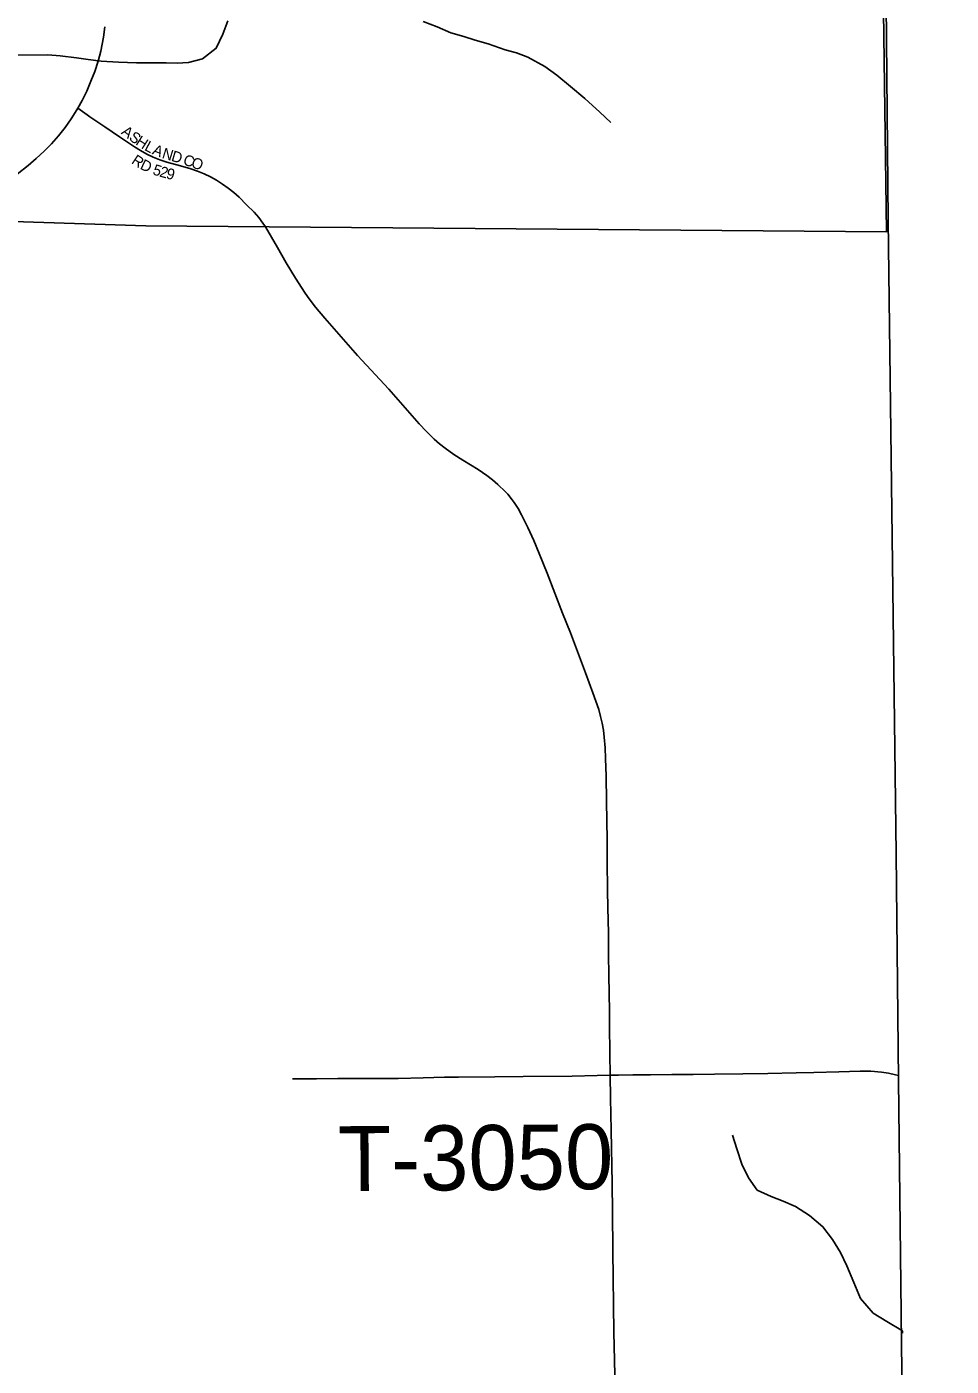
# Model space of a CAD drawing. Extents: x 1874609 to 2204689, y 815661 to 1281160.
# Drawn here: x 2042033 to 2046303, y 951876 to 958061 of the extents above; entities that cross this region are included whole.
import ezdxf

# ---------------------------------------------------------------- set-up
doc = ezdxf.new("R2010")
doc.units = 0
for name, color, linetype in [('GM_X_Adjacent_County', 7, 'Continuous'), ('GM_X_City_Street', 7, 'Continuous'), ('GM_X_City_Street_Text', 7, 'Continuous'), ('GM_X_Corporation', 7, 'Continuous'), ('GM_X_County', 7, 'Continuous'), ('GM_X_County_Road', 7, 'Continuous'), ('GM_X_Minor_River', 7, 'Continuous'), ('GM_X_State_Route', 7, 'Continuous'), ('GM_X_Township', 7, 'Continuous'), ('GM_X_Township_Road', 7, 'Continuous'), ('GM_X_Township_Road_Text', 7, 'Continuous')]:
    doc.layers.add(name, color=color, linetype=linetype)

msp = doc.modelspace()

# ---------------------------------------------------------------- linework, layer by layer
at = {"layer": 'GM_X_Adjacent_County'}
msp.add_lwpolyline([(2048556.5, 935944.3), (2046246.2, 935556.5), (2046239.8, 936622.7), (2046229.9, 937601.3), (2046190, 941523.5), (2046172.3, 943252.1), (2046161.5, 944312), (2046150.4, 945285.9), (2046149.8, 945341.9), (2046126.3, 947408.3), (2046060.4, 953197.3), (2046048.5, 954242.2), (2046012.1, 957166.6), (2045985.6, 960006.2), (2045955.1, 961173.1), (2045947.3, 961878.5), (2045928.8, 963577.2), (2045931, 966481.1), (2045928.4, 967197.6), (2045851.7, 971712.9), (2048366.8, 971740.7)], dxfattribs=at)
at = {"layer": 'GM_X_City_Street'}
msp.add_lwpolyline([(2043135.7, 957136.4), (2043124.3, 957153.6), (2043104.6, 957179.4), (2043083.1, 957203.9), (2043049, 957239.1), (2043013.6, 957273.2), (2042989.1, 957294.7), (2042963.5, 957315), (2042937.2, 957334.2), (2042909.8, 957351.9), (2042881.4, 957367.9), (2042852, 957381.9), (2042821.8, 957394.2), (2042790.8, 957404.8), (2042743.6, 957418.5), (2042680, 957436), (2042648.5, 957446.6), (2042617.6, 957458.7), (2042587.5, 957472.8), (2042558.4, 957488.8), (2042530.2, 957506.2), (2042461.5, 957552.1), (2042393.5, 957598.8), (2042325.2, 957645.2), (2042311.7, 957654.7), (2042268.9, 957685)], dxfattribs=at)
at = {"layer": 'GM_X_Corporation'}
msp.add_lwpolyline([(2045968.2, 959715.5), (2046004, 957113.8), (2042583.5, 957141.9), (2041498.1, 957176.4)], dxfattribs=at)
at = {"layer": 'GM_X_County'}
msp.add_lwpolyline([(2048366.8, 971740.7), (2045851.7, 971712.9), (2045928.4, 967197.6), (2045931, 966481.1), (2045928.8, 963577.2), (2045947.3, 961878.5), (2045955.1, 961173.1), (2045985.6, 960006.2), (2046012.1, 957166.6), (2046048.5, 954242.2), (2046060.4, 953197.3), (2046126.3, 947408.3)], dxfattribs=at)
at = {"layer": 'GM_X_County_Road'}
for points in [[(2044727.3, 953219.5), (2044726, 953319), (2044725.1, 953450.5), (2044724.3, 953516.2), (2044721.9, 953680.4), (2044720.8, 953779), (2044719.6, 953877.5), (2044717.5, 953992.3), (2044715.9, 954074.4), (2044714.7, 954205.8), (2044713.7, 954304.4), (2044710.8, 954485.1), (2044708.8, 954600.2), (2044707, 954682.2), (2044704.7, 954731.2), (2044700.6, 954780), (2044696.6, 954812.4), (2044691.2, 954844.5), (2044684, 954876.3), (2044674.9, 954907.6), (2044648, 954984.9), (2044614.5, 955077.6), (2044591.5, 955139.2), (2044544, 955261.6), (2044507.7, 955353.3), (2044471.9, 955445.3), (2044436.6, 955537.3), (2044400.2, 955628.8), (2044374.7, 955689.3), (2044347.5, 955748.9), (2044318.3, 955807.5), (2044302.5, 955836), (2044285.1, 955863.5), (2044275.7, 955876.8), (2044255.3, 955901.9), (2044244.3, 955913.8), (2044209.1, 955947.9), (2044184.3, 955968.9), (2044158.3, 955988.5), (2044117.7, 956016), (2044047.9, 956059.3), (2044006.3, 956086), (2043965.9, 956114.8), (2043939.9, 956135.3), (2043915.2, 956157.2), (2043879.9, 956192), (2043846.2, 956228), (2043791.5, 956288.9), (2043705.1, 956386.8), (2043561.4, 956543.2), (2043474.4, 956640.9), (2043409.9, 956715.1), (2043367.6, 956765.3), (2043337.3, 956804.2), (2043318.5, 956831.1), (2043274.2, 956900.1), (2043232.2, 956970.2), (2043191.9, 957041.3), (2043135.7, 957136.4)], [(2044823.6, 950582.7), (2044790.6, 950674.4), (2044779.5, 950722.4), (2044771.6, 950771.3), (2044767.3, 950820.5), (2044765, 950902.6), (2044764.8, 951115.6), (2044759.7, 951377.5), (2044745.4, 952032.6), (2044740.4, 952409.4), (2044739.4, 952589.5), (2044737.5, 952720.4), (2044732.2, 952965.8), (2044729, 953113.1), (2044727.3, 953219.5)]]:
    msp.add_lwpolyline(points, dxfattribs=at)
at = {"layer": 'GM_X_Minor_River'}
for points in [[(2041631.9, 957938.2), (2041720, 957929.1), (2041782, 957931.3), (2041884.1, 957931.7), (2041934.1, 957929.9), (2042130.2, 957930.6), (2042188.3, 957926.8), (2042262.3, 957917.1), (2042316.4, 957909.3), (2042376.5, 957901.5), (2042456.5, 957897.8), (2042540.6, 957894.1), (2042676.6, 957894.7), (2042728.7, 957892.8), (2042780.7, 957895), (2042844.6, 957913.3), (2042908.4, 957961.6), (2042938.2, 958025.9), (2042961.9, 958088.1)], [(2043864.4, 958085.5), (2043928.5, 958059.7), (2043992.7, 958031.9), (2044052.8, 958016.1), (2044104.9, 957998.3), (2044165, 957982.4), (2044243.1, 957954.7), (2044295.2, 957940.9), (2044347.3, 957921), (2044425.5, 957877.3), (2044481.7, 957837.4), (2044544, 957785.5), (2044610.2, 957729.7), (2044680.5, 957665.8), (2044730.8, 957617.9)], [(2046077.8, 952028.8), (2046077.7, 952038.8), (2046005.2, 952082.2), (2045942.8, 952121.7), (2045884.1, 952189.3), (2045853.4, 952263.1), (2045820.7, 952338.9), (2045792.1, 952400.8), (2045755.5, 952460.6), (2045710.9, 952520.2), (2045648.4, 952571.8), (2045584, 952613.2), (2045527.7, 952638.8), (2045471.4, 952660.3), (2045407.1, 952689.7), (2045366.5, 952745.4), (2045335.9, 952809.3), (2045313.3, 952879.2), (2045292.7, 952943.1)]]:
    msp.add_lwpolyline(points, dxfattribs=at)
at = {"layer": 'GM_X_State_Route'}
msp.add_lwpolyline([(2041694, 957171.4), (2041775.1, 957227.4), (2041922.7, 957331.3), (2041988.6, 957379.9), (2042039.9, 957420.6), (2042077.1, 957452.5), (2042113, 957485.9), (2042147.2, 957520.9), (2042179.6, 957557.6), (2042210, 957596), (2042238.3, 957635.9), (2042264.6, 957677.3), (2042268.9, 957685), (2042288.5, 957720), (2042310.2, 957763.9), (2042329.7, 957808.8), (2042347.2, 957854.6), (2042362.6, 957901.1), (2042375.3, 957948.4), (2042382.3, 957980.2), (2042387.8, 958012.4), (2042393.9, 958060.9)], dxfattribs=at)
at = {"layer": 'GM_X_Township'}
msp.add_lwpolyline([(2013327.4, 961098), (2017186.2, 961106.8), (2018250.3, 961108.8), (2024636.5, 961124), (2033866.7, 961145.2), (2040342.3, 961160.1), (2041365.6, 961162.5), (2041592.1, 961163), (2042503.2, 961165.1), (2042707.4, 961165.6), (2042937.3, 961166.1), (2043274.6, 961166.9), (2043701.4, 961167.9), (2044146.8, 961168.9), (2044638.7, 961170), (2045955.1, 961173.1), (2045985.6, 960006.2), (2046012.1, 957166.6), (2046048.5, 954242.2), (2046060.4, 953197.3), (2046126.3, 947408.3)], dxfattribs=at)
at = {"layer": 'GM_X_Township_Road'}
for points in [[(2043260.9, 953202.5), (2043370.8, 953203), (2043469.4, 953204.1), (2043650.3, 953204.6), (2043748.9, 953205), (2043863.8, 953207.4), (2043962.4, 953210.8), (2044028.1, 953211.4), (2044195.7, 953211.5), (2044325.8, 953213.4), (2044553, 953215.4), (2044668, 953217.8), (2044727.3, 953219.5)], [(2044727.3, 953219.5), (2044766.5, 953220), (2044832.2, 953221.2), (2044914.2, 953221.9), (2045012.5, 953222.8), (2045111, 953223.5), (2045209.7, 953224.6), (2045341.2, 953225.7), (2045456.1, 953227), (2045587.3, 953230.4), (2045669.4, 953232.1), (2045784.4, 953236.1), (2045883, 953239.1), (2045932.3, 953238.1), (2045981.4, 953234), (2046013.8, 953228.9), (2046045.8, 953221.6), (2046060.5, 953217.9)]]:
    msp.add_lwpolyline(points, dxfattribs=at)

# ---------------------------------------------------------------- texts
at = {"layer": 'GM_X_City_Street_Text'}
for s, rotation, p in [('A', 323.45359, (2042466, 957568.2)), ('S', 323.48012, (2042501.4, 957541.9)), ('H', 327.28771, (2042532.6, 957518.9)), ('L', 331.8905, (2042573.4, 957492.9)), ('A', 337.46228, (2042609.3, 957474.1)), ('N', 342.8898, (2042654.8, 957455.5)), ('D', 343.65988, (2042697.5, 957442.3)), ('R', 326.3032, (2042513, 957432.2)), ('D', 334.76217, (2042552.9, 957406.2)), ('5', 342.1032, (2042611.4, 957380)), ('2', 344.70805, (2042643.1, 957369.8)), ('C', 341.18104, (2042751.8, 957426.1)), ('O', 340.84613, (2042789.2, 957413.4)), ('9', 345.83116, (2042673.9, 957361.4))]:
    msp.add_text(s, height=50, rotation=rotation, dxfattribs=at).set_placement(p)
at = {"layer": 'GM_X_Township_Road_Text'}
msp.add_text('T-3050', height=300, rotation=0.46484, dxfattribs=at).set_placement((2043472.5, 952684))

doc.saveas('drawing.dxf')
